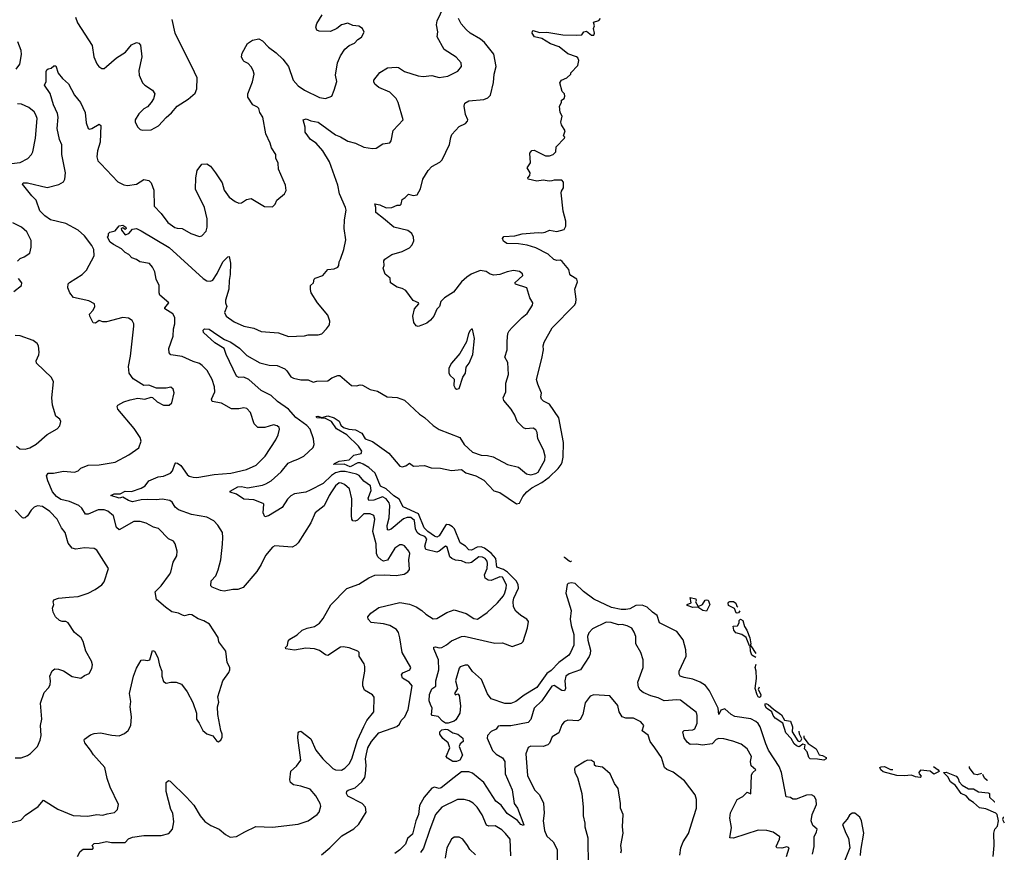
# Model space of a CAD drawing. Extents: x 2087054 to 2277909, y 548907 to 753496.
# Tile 440 of 444: x 2218002 to 2225965, y 734739 to 741475. Entities that reach past the tile are written whole.
import ezdxf

# ---------------------------------------------------------------- set-up
doc = ezdxf.new("R2010")
doc.units = 0

msp = doc.modelspace()

# ---------------------------------------------------------------- linework, layer by layer
at = {"layer": '0CON20XD'}
for points in [[(2219210, 738355), (2219231.2, 738375), (2219251.2, 738455), (2219242.5, 738485), (2219225, 738502.5), (2219185, 738493.3), (2219107, 738493), (2219045, 738517.5), (2219005, 738516.7), (2218919.7, 738569.7), (2218886, 738615), (2218880.5, 738669.5), (2218897.3, 738752.7), (2218925.7, 738995), (2218924, 739015), (2218910, 739040), (2218880.3, 739060.3), (2218835, 739065.4), (2218705, 739030.6), (2218675, 739030), (2218645, 739040), (2218615, 739020), (2218595, 739022.5), (2218569.2, 739075), (2218566.2, 739093.8), (2218596.7, 739125), (2218610, 739155), (2218606.7, 739175), (2218560.5, 739200.5), (2218437.1, 739227.1), (2218406, 739265), (2218391.2, 739305), (2218395, 739336.7), (2218405, 739348.8), (2218507.9, 739412.1), (2218540.9, 739449.1), (2218602.9, 739565), (2218601.8, 739615), (2218585, 739648.6), (2218525, 739727.3), (2218475, 739771.8), (2218375, 739825.6), (2218250, 739855), (2218205, 739886.7), (2218165, 739929.2), (2218133.6, 740013.6), (2218098.7, 740048.7), (2218023.3, 740145), (2218030, 740155), (2218064.4, 740155.6), (2218225, 740118.2), (2218319.1, 740140.9), (2218355, 740162.2), (2218366.8, 740185), (2218372.5, 740235), (2218343.2, 740385), (2218341.7, 740461.7), (2218324.6, 740504.6), (2218303.8, 740595), (2218312.5, 740685), (2218308.2, 740715), (2218274.6, 740785), (2218248.5, 740878.5), (2218203.3, 740945), (2218216.2, 740975), (2218216.7, 741055), (2218221.7, 741068.3), (2218232, 741078), (2218255, 741083.8), (2218277.3, 741102.7), (2218295, 741102), (2218313.1, 741043.1), (2218348.4, 740998.4), (2218395.6, 740955), (2218443.7, 740863.7), (2218493.1, 740805), (2218530, 740725), (2218539.1, 740639.1), (2218554.2, 740594.2), (2218565, 740588.8), (2218585, 740594), (2218645, 740628.8), (2218658.6, 740618.6), (2218653.5, 740485), (2218630.9, 740415), (2218624.4, 740365), (2218633.6, 740333.6), (2218657.8, 740307.8), (2218795, 740164), (2218845, 740138), (2218874.2, 740134.2), (2218945, 740144), (2219005, 740181.2), (2219045, 740173.8), (2219064.2, 740154.2), (2219085.7, 740095), (2219089.2, 739965), (2219145, 739908), (2219200, 739835), (2219255, 739794.3), (2219275, 739787.1), (2219315.5, 739785.5), (2219386.1, 739746.1), (2219455, 739720), (2219475, 739726.7), (2219510, 739765), (2219518.8, 739795), (2219517.5, 739865), (2219495.7, 739955), (2219424.2, 740105), (2219426, 740195), (2219435.9, 740254.1), (2219473.9, 740306.1), (2219515, 740310), (2219545, 740290), (2219586.2, 740235), (2219638.8, 740155), (2219655, 740096.7), (2219695, 740040), (2219744.5, 740004.5), (2219775, 739990.6), (2219795, 739994.3), (2219835, 740019.2), (2219875, 740027.5), (2219982.3, 739962.3), (2220045, 739961.2), (2220068.3, 739981.7), (2220082.5, 740015), (2220143.3, 740065), (2220156.4, 740093.6), (2220152.5, 740135), (2220094, 740265), (2220092, 740315), (2220073.8, 740355), (2220073.8, 740385), (2220037.3, 740437.3), (2220027.5, 740475), (2219992.7, 740552.7), (2219967.1, 740685), (2219944, 740725), (2219935, 740756.7), (2219925, 740768), (2219887.3, 740787.3), (2219847.7, 740847.7), (2219847.5, 740875), (2219885, 740972.5), (2219897, 741033), (2219890.8, 741065), (2219873.3, 741093.3), (2219850.3, 741120.3), (2219815.8, 741135.8), (2219808, 741145), (2219796.2, 741175), (2219801.2, 741205), (2219845, 741281.2), (2219885, 741310), (2219935, 741321.2), (2219965, 741303.8), (2220015, 741252), (2220076.4, 741206.4), (2220129.2, 741155), (2220175.7, 741095.7), (2220214.5, 740984.5), (2220255, 740940), (2220305, 740905.8), (2220427.5, 740845), (2220475, 740837.5), (2220525, 740856.7), (2220545.8, 740904.2), (2220566, 740975), (2220556, 741025), (2220572.5, 741125), (2220595, 741183.3), (2220630, 741235), (2220665, 741266.7), (2220710, 741285), (2220736.7, 741315), (2220765.9, 741334.1), (2220788.8, 741375), (2220774, 741404), (2220745, 741422.5), (2220695, 741428), (2220655, 741446), (2220605, 741434), (2220567, 741403), (2220515, 741378), (2220422.3, 741382.3), (2220405, 741390), (2220396.2, 741415), (2220406, 741445), (2220447.5, 741515)], [(2219351.2, 735185), (2219409.1, 735119.1), (2219460, 735035), (2219499.1, 734989.1), (2219546.7, 734955), (2219616.2, 734925), (2219665, 734884.2), (2219705, 734862), (2219755, 734865.8), (2219821.2, 734905), (2219912.6, 734947.4), (2220045, 734942.5), (2220252.6, 734967.4), (2220335, 734993.1), (2220406.2, 735045), (2220423.3, 735065), (2220437.3, 735112.7), (2220432.9, 735135), (2220397.8, 735195), (2220349.8, 735249.8), (2220275, 735275.3), (2220215, 735283.6), (2220192.6, 735302.6), (2220186.9, 735325), (2220194.7, 735395.3), (2220239.4, 735435), (2220274.5, 735485.5), (2220251.2, 735665), (2220252.5, 735705), (2220260, 735715), (2220275, 735720), (2220356.2, 735656.2), (2220396.5, 735565), (2220452.9, 735495), (2220535, 735415.7), (2220556.6, 735406.6), (2220605, 735403.5), (2220630.8, 735419.2), (2220665.4, 735455), (2220686.8, 735495), (2220734.2, 735645), (2220783.7, 735756.3), (2220808.5, 735805), (2220865.5, 735875.5), (2220869.4, 735995), (2220855, 736012.9), (2220791.3, 736051.3), (2220777.5, 736085), (2220777.1, 736115), (2220794.1, 736204.1), (2220792.9, 736242.9), (2220788, 736265), (2220746.7, 736325), (2220746.2, 736355), (2220737.1, 736367.1), (2220665, 736393.3), (2220618.3, 736401.7), (2220595, 736398.1), (2220495, 736332), (2220475, 736337.5), (2220425, 736371.5), (2220385, 736384.5), (2220315, 736391.1), (2220225, 736375.6), (2220155, 736384), (2220152.5, 736395), (2220167.7, 736412.3), (2220173, 736447), (2220185.9, 736464.1), (2220245, 736497.1), (2220286.7, 736535), (2220326.6, 736553.4), (2220385, 736565.7), (2220425, 736591.9), (2220455, 736631.4), (2220518.1, 736741.9), (2220647, 736873), (2220745, 736909.2), (2220825, 736959.2), (2220875, 736980), (2220950, 736985), (2221045, 736978.6), (2221110.5, 736989.5), (2221141.7, 737008.3), (2221153.6, 737026.4), (2221149.1, 737105), (2221157.3, 737155), (2221148.1, 737175), (2221115, 737217.5), (2221095, 737227.1), (2221075, 737225.6), (2221035, 737198.6), (2220975, 737102.9), (2220945, 737094), (2220925, 737104.2), (2220899.3, 737129.3), (2220886.9, 737156.9), (2220885.3, 737235), (2220858.8, 737335), (2220872.8, 737432.8), (2220865, 737464), (2220836.1, 737476.1), (2220785, 737478.4), (2220734.4, 737425), (2220715, 737417.3), (2220695, 737419.5), (2220686.8, 737435), (2220684.2, 737464.2), (2220688.5, 737598.5), (2220668.9, 737678.9), (2220627.5, 737715), (2220605, 737726.4), (2220585, 737728.2), (2220555, 737704.4), (2220523.8, 737656.2), (2220503.2, 737625), (2220465, 737540.8), (2220391.9, 737485), (2220355, 737403.8), (2220255, 737242), (2220235, 737222.5), (2220205, 737208.1), (2220065, 737217.5), (2220045, 737207.5), (2219988.5, 737141.5), (2219953.3, 737066.7), (2219918.3, 737011.7), (2219809.1, 736880.9), (2219765, 736864), (2219725, 736864), (2219655, 736852.5), (2219625, 736856.2), (2219557.5, 736885), (2219547.5, 736895), (2219551.2, 736935), (2219588, 736975), (2219606.8, 737023.2), (2219627.8, 737105), (2219641.3, 737231.3), (2219645.6, 737285), (2219641.4, 737325), (2219604.6, 737384.6), (2219571.1, 737421.1), (2219515, 737450), (2219391.4, 737471.4), (2219285, 737508.9), (2219260.1, 737530.1), (2219235, 737572.9), (2219215, 737583.8), (2219155, 737594.7), (2219105, 737590), (2219035, 737593.3), (2218985, 737590.3), (2218915, 737575.3), (2218880.8, 737585), (2218835, 737612.5), (2218805, 737603.5), (2218737.5, 737625), (2218765, 737639.5), (2218815, 737639.5), (2218855, 737660.9), (2218905, 737659.1), (2218983.8, 737685), (2219016, 737705), (2219046.7, 737745), (2219122.8, 737777.2), (2219165, 737780.9), (2219220, 737805), (2219236.5, 737825), (2219255, 737880), (2219265, 737888.8), (2219277.1, 737887.1), (2219305, 737869.5), (2219355.8, 737795), (2219373, 737783), (2219404.6, 737774.6), (2219435, 737771.8), (2219575, 737796.2), (2219710, 737805), (2219835, 737835.5), (2219915, 737871.9), (2219987.8, 737945), (2220074.3, 738075), (2220092.9, 738115), (2220102.3, 738162.3), (2220100, 738175), (2220085, 738190), (2220053.6, 738196.4), (2219985, 738176.7), (2219927, 738177), (2219896.6, 738206.6), (2219867.2, 738297.2), (2219839.7, 738329.7), (2219815, 738334.2), (2219775, 738325.6), (2219715, 738327.3), (2219635, 738372.5), (2219557.3, 738387.3), (2219554.2, 738405), (2219578.9, 738465), (2219578.1, 738505), (2219558.5, 738565), (2219517.4, 738637.4), (2219478, 738678), (2219455, 738692.7), (2219405, 738709.1), (2219315, 738751.2), (2219225, 738764.3), (2219209.7, 738779.7), (2219208.9, 738815), (2219243.1, 738915), (2219244.6, 738974.6), (2219256.1, 739015), (2219257.5, 739065), (2219238.9, 739095), (2219174.2, 739135), (2219175.8, 739145), (2219208, 739185), (2219135.8, 739245.8), (2219129.2, 739265), (2219130.6, 739325), (2219105.7, 739375), (2219093.6, 739435), (2219075, 739472.5), (2219052.7, 739502.7), (2218972.5, 739515), (2218947.5, 739535), (2218907.9, 739547.9), (2218885, 739575.6), (2218855, 739592.2), (2218825, 739621.4), (2218760, 739655), (2218734, 739675), (2218712.5, 739715), (2218720, 739725), (2218720, 739745), (2218730, 739755), (2218772.5, 739767.5), (2218805, 739806.2), (2218835, 739811.2), (2218861.2, 739795), (2218862.5, 739785), (2218855, 739777.5), (2218835, 739790), (2218823.3, 739785), (2218825, 739772.5), (2218855, 739734), (2218885, 739743.8), (2218915, 739780.8), (2218945, 739785.6), (2218985, 739767.8), (2219211.8, 739631.8), (2219485, 739381.1), (2219515, 739363.1), (2219545, 739358.6), (2219563.2, 739366.8), (2219599.8, 739420.2), (2219645, 739516.2), (2219685, 739556.7), (2219695, 739560), (2219707.5, 739505), (2219705, 739413.3), (2219695.4, 739365), (2219692.1, 739295), (2219666.8, 739205), (2219667.1, 739185), (2219677.8, 739155), (2219657.9, 739105), (2219672.5, 739075), (2219735, 739029.4), (2219815, 738995.6), (2219895, 738978.1), (2219955, 738953.1), (2220095, 738941.9), (2220175, 738911.9), (2220305, 738917.5), (2220335, 738926), (2220415, 738924.2), (2220445, 738934), (2220484, 738975), (2220506.7, 739005), (2220511.2, 739035), (2220493.8, 739085), (2220408.8, 739185), (2220360, 739265), (2220352.3, 739292.3), (2220353.3, 739325), (2220376.7, 739345), (2220383.3, 739375), (2220392.5, 739385), (2220453.6, 739406.4), (2220492.5, 739455), (2220545, 739460), (2220575, 739473.3), (2220583.3, 739485), (2220586, 739515), (2220595, 739536.7), (2220624, 739615), (2220638, 739695), (2220626.9, 739785), (2220628.1, 739855), (2220641.1, 739935), (2220637.5, 739955), (2220588.2, 740065), (2220575, 740136.7), (2220506.4, 740325), (2220453.1, 740415), (2220398.1, 740475), (2220353.6, 740505), (2220309.2, 740565), (2220309.2, 740605), (2220293.8, 740665), (2220318, 740672), (2220356.4, 740656.4), (2220415, 740644.4), (2220555, 740542.9), (2220595, 740526.7), (2220655, 740491.1), (2220717, 740477), (2220785, 740444.4), (2220855, 740431.4), (2220885, 740436), (2220939.5, 740470.5), (2220995, 740477.5), (2221006.4, 740493.6), (2221021.7, 740578.3), (2221102.5, 740665), (2221062, 740805), (2221045, 740836.2), (2220995, 740888), (2220905.9, 740925.9), (2220875, 740953.8), (2220865, 740972.5), (2220866.7, 740985), (2220915, 741048), (2220975, 741084.2), (2221045, 741091.9), (2221065, 741087.1), (2221115, 741056.7), (2221225, 741020.6), (2221265, 741015.6), (2221335, 741022.9), (2221395, 741008.1), (2221465, 741017.1), (2221545, 741059.2), (2221573.8, 741095), (2221571.2, 741125), (2221531.5, 741171.5), (2221435, 741233.8), (2221377.5, 741335), (2221384.3, 741375.7), (2221373.8, 741433.8), (2221378.3, 741465), (2221431.2, 741578.8)], [(2218453.8, 741495), (2218468.3, 741448.3), (2218588, 741265), (2218602, 741175), (2218625, 741117.5), (2218642.5, 741095), (2218665, 741080), (2218685, 741080), (2218704.2, 741095.8), (2218784.4, 741165.6), (2218856.8, 741213.2), (2218905, 741272.5), (2218945, 741291.2), (2218965.8, 741285.8), (2218977.7, 741267.7), (2218990, 741175), (2218965.7, 741065), (2218967.5, 741025), (2218993.8, 740965), (2219014.4, 740944.4), (2219075, 740903.8), (2219093.9, 740873.9), (2219084, 740835), (2219064.3, 740805.7), (2219035, 740770), (2219005.9, 740754.1), (2218965, 740712.5), (2218936.2, 740665), (2218936.7, 740645), (2218956.4, 740606.4), (2218976.4, 740586.4), (2218995, 740580), (2219065, 740583.3), (2219125, 740616.7), (2219185, 740683.3), (2219230, 740720), (2219275, 740774), (2219365, 740831.2), (2219419.5, 740880.5), (2219433.3, 740915), (2219436.1, 741003.9), (2219415, 741051.2), (2219258, 741365), (2219235.7, 741475)], [(2224413.6, 734723.6), (2224425.5, 734785), (2224425.5, 734864.5), (2224445.9, 734904.1), (2224450, 734925), (2224415.5, 734955.5), (2224403.8, 734995), (2224411.8, 735045), (2224445.5, 735125), (2224442.1, 735162.1), (2224429.3, 735189.3), (2224405, 735204), (2224365, 735200), (2224282.3, 735167.7), (2224255, 735170.3), (2224235, 735181.5), (2224199.1, 735189.1), (2224163.9, 735383.9), (2224142.9, 735432.9), (2224056.5, 735566.5), (2224036.5, 735616.5), (2223990, 735755), (2223975, 735780.6), (2223955, 735798.5), (2223915, 735818.2), (2223785, 735838.1), (2223756, 735855), (2223705, 735899.2), (2223671.1, 735888.9), (2223654.6, 735854.6), (2223649.5, 735905), (2223580, 736045), (2223547.2, 736087.2), (2223505, 736114.3), (2223445, 736139.4), (2223375, 736152.9), (2223343.8, 736165), (2223335, 736180), (2223334, 736205), (2223391.1, 736325), (2223387.8, 736377.8), (2223368.2, 736458.2), (2223315.6, 736525.6), (2223177.1, 736595), (2223156.1, 736655), (2223120.5, 736680.5), (2223075, 736723.4), (2223035, 736737.5), (2222985, 736735.8), (2222935, 736708.4), (2222905, 736702.2), (2222865, 736703.1), (2222788.4, 736718.4), (2222645, 736788.2), (2222560.2, 736850.2), (2222495, 736912.7), (2222465, 736918.2), (2222436.7, 736915), (2222429.2, 736905), (2222418.2, 736835), (2222461.1, 736695), (2222453.6, 736625), (2222460.4, 736575), (2222482, 736502), (2222484.1, 736415), (2222457.1, 736355), (2222441.6, 736335), (2222363.2, 736275), (2222299.5, 736210.5), (2222265, 736184.7), (2222237.9, 736147.9), (2222185, 736071.4), (2222080.7, 736009.3), (2222015, 735958.1), (2221975, 735942.2), (2221925, 735942.1), (2221815, 735980.5), (2221785, 736020.8), (2221736, 736136), (2221663, 736203), (2221633.8, 736245), (2221625, 736252.5), (2221605, 736252.5), (2221565, 736240.8), (2221555, 736230), (2221525.7, 736125), (2221542.5, 736065), (2221518.8, 736025), (2221525, 736013.3), (2221545, 736020), (2221556.7, 736006.7), (2221566.4, 735925), (2221561.9, 735865), (2221529.4, 735810.6), (2221515, 735799.2), (2221467.4, 735782.6), (2221445, 735782.9), (2221419.8, 735799.8), (2221386.4, 735836.4), (2221336.7, 735845), (2221331.5, 735855), (2221337.1, 735905), (2221324.2, 735934.2), (2221313.3, 735965), (2221315.4, 736015), (2221335, 736061.1), (2221367, 736083), (2221366.7, 736125), (2221390.9, 736215), (2221390, 736295), (2221350.6, 736385), (2221351.1, 736398.9), (2221365, 736402.5), (2221395, 736392), (2221415, 736396), (2221453.5, 736416.5), (2221495, 736449.2), (2221575, 736484.3), (2221595, 736486.7), (2221845, 736432.1), (2221905, 736434.4), (2221985, 736404.3), (2222058.6, 736431.4), (2222072.5, 736445), (2222108.5, 736555), (2222117.8, 736605), (2222103.9, 736623.9), (2222053.7, 736653.7), (2222015, 736689.2), (2221995.7, 736725), (2221992.1, 736767.9), (2221998.5, 736795), (2222036.2, 736875), (2222033.7, 736905), (2222016.2, 736936.2), (2221947.9, 737005), (2221915.7, 737025.7), (2221859.2, 737045), (2221851.7, 737115), (2221815, 737159.5), (2221759.9, 737199.9), (2221735, 737210), (2221701.3, 737208.7), (2221655, 737182), (2221635, 737187.1), (2221605.8, 737215.8), (2221562.7, 737242.7), (2221518.1, 737355), (2221502.9, 737372.9), (2221475, 737388.1), (2221455, 737390), (2221445, 737382.4), (2221395, 737299), (2221375, 737289.5), (2221355, 737297.3), (2221301.3, 737335), (2221272, 737365), (2221227.1, 737477.1), (2221103.9, 737533.9), (2221071.9, 737595), (2221027.6, 737622.4), (2220965, 737678.3), (2220920, 737700), (2220877, 737807), (2220825, 737853.3), (2220780.2, 737880.2), (2220755, 737890), (2220735, 737890), (2220675, 737856.6), (2220625, 737879.3), (2220540.8, 737875), (2220546.7, 737885), (2220585, 737902.7), (2220665, 737914.5), (2220705, 737952), (2220764, 737965), (2220767.9, 737985), (2220741.8, 738025), (2220647.8, 738115), (2220564.7, 738165), (2220524.4, 738225), (2220475, 738249.6), (2220405, 738252.9), (2220399.2, 738265), (2220413.1, 738266.9), (2220445, 738257.1), (2220495, 738270.7), (2220544.3, 738255), (2220585, 738227.1), (2220597.7, 738195), (2220620.6, 738175), (2220663.2, 738163.2), (2220717.7, 738157.7), (2220768.6, 738128.6), (2220796, 738085), (2220855, 738062.3), (2220987.4, 737967.4), (2221075, 737862), (2221095, 737856.7), (2221123.6, 737866.4), (2221155, 737886.7), (2221187, 737863), (2221275, 737867.5), (2221328.3, 737848.3), (2221405, 737847.5), (2221495, 737827.5), (2221575, 737836), (2221608.8, 737808.8), (2221690, 737785), (2221755, 737748.6), (2221835, 737663.8), (2221885, 737650.8), (2222019.4, 737559.4), (2222045, 737564.5), (2222071.4, 737618.6), (2222103.2, 737655), (2222143.5, 737686.5), (2222225, 737731.4), (2222285, 737773.3), (2222357.5, 737845), (2222379.5, 737875), (2222389.7, 737895), (2222397.1, 737935), (2222400.4, 738055), (2222362.9, 738255), (2222286.2, 738365), (2222239.1, 738389.1), (2222221.2, 738405), (2222216.7, 738425), (2222223, 738453), (2222191.2, 738525), (2222182, 738565), (2222225.6, 738735), (2222236.9, 738805), (2222234.1, 738835.9), (2222244, 738865), (2222307.5, 738982.5), (2222487.9, 739165), (2222500, 739185), (2222503.1, 739215), (2222491.4, 739295), (2222511.8, 739355), (2222507.7, 739375), (2222460, 739405), (2222452, 739415), (2222444, 739455), (2222389.9, 739519.9), (2222375, 739528.5), (2222345, 739526), (2222322.5, 739535), (2222276.8, 739576.8), (2222175, 739627.8), (2222105, 739651.5), (2222035, 739661.5), (2221942.5, 739665), (2221913.6, 739683.6), (2221907.5, 739705), (2221918.3, 739721.7), (2222005, 739726.2), (2222065, 739742), (2222195, 739753.3), (2222225, 739750), (2222250, 739755), (2222287, 739773), (2222345, 739761.2), (2222403.9, 739776.1), (2222418, 739805), (2222418, 739845), (2222395.8, 739925), (2222381.2, 740075), (2222382.3, 740087.7), (2222400, 740115), (2222399.3, 740159.3), (2222385, 740176.2), (2222325, 740177.1), (2222305, 740171.9), (2222285, 740167.8), (2222235, 740177.8), (2222185, 740168.5), (2222113.3, 740185), (2222111.2, 740195), (2222126.2, 740215), (2222131.2, 740235), (2222106.7, 740275), (2222132.1, 740317.9), (2222128.1, 740395), (2222143.4, 740416.6), (2222161.2, 740418.8), (2222255, 740373.8), (2222286.1, 740373.9), (2222315, 740383.3), (2222337.5, 740405), (2222340, 740445), (2222407.5, 740515), (2222410, 740525), (2222400, 740535), (2222412.5, 740575), (2222383, 740623), (2222377.5, 740645), (2222390, 740695), (2222373, 740723), (2222367.5, 740775), (2222382.5, 740805), (2222382.5, 740825), (2222405, 740837.5), (2222411.2, 740855), (2222407.5, 740875), (2222387.5, 740895), (2222371.2, 740965), (2222382.5, 740985), (2222426.1, 741003.9), (2222460, 741035), (2222460, 741045), (2222516.1, 741103.9), (2222523.8, 741145), (2222516, 741165), (2222505, 741173.8), (2222435, 741199.4), (2222364.7, 741254.7), (2222295, 741279.2), (2222225, 741323.1), (2222165, 741336), (2222146.7, 741365), (2222148.3, 741381.7), (2222155, 741386.7), (2222205, 741370), (2222264.3, 741374.3), (2222395, 741352.2), (2222505, 741350), (2222547, 741353), (2222565, 741376.7), (2222585, 741382.5), (2222625, 741350), (2222645, 741350), (2222650, 741365), (2222643, 741403), (2222650, 741425), (2222642.5, 741455), (2222685, 741467.5), (2222697.5, 741485)], [(2221975.7, 738325), (2221915.8, 738395), (2221910.6, 738415), (2221932.5, 738465), (2221934.4, 738535), (2221954.4, 738605), (2221950.3, 738700.3), (2221924.4, 738745), (2221944.4, 738805), (2221943.3, 738875), (2221950.5, 738935), (2221961.1, 738958.9), (2221984, 738985), (2222064.5, 739065.5), (2222105, 739096.7), (2222150, 739165), (2222152.5, 739185), (2222126.7, 739225), (2222103.8, 739305), (2222012.5, 739335), (2222006.7, 739345), (2222072, 739405), (2222069.1, 739419.1), (2222045, 739436.9), (2221994.7, 739445.3), (2221944.6, 739435.4), (2221885, 739413.1), (2221835, 739407.8), (2221805.5, 739415.5), (2221775, 739436.9), (2221725, 739445.5), (2221654, 739415), (2221618.3, 739391.7), (2221575, 739354.3), (2221508.7, 739271.3), (2221436.7, 739225), (2221407.5, 739195), (2221396.7, 739155), (2221376.2, 739133.8), (2221350, 739075), (2221325, 739043.3), (2221295, 739020), (2221255, 739003.3), (2221225, 738992.5), (2221207, 738997), (2221190, 739025), (2221180, 739075), (2221193.3, 739135), (2221230, 739175), (2221227.5, 739185), (2221183, 739203), (2221123.3, 739285), (2221095, 739301.2), (2221055, 739310), (2221000, 739345), (2220996.7, 739385), (2220956.4, 739416.4), (2220942.5, 739465), (2220950, 739485), (2220947.5, 739525), (2220953.6, 739536.4), (2221012.5, 739575), (2221095, 739600), (2221155, 739629.2), (2221175, 739653.3), (2221188, 739685), (2221187.5, 739715), (2221172, 739745), (2221140.2, 739770.2), (2221027, 739797), (2220945, 739866.9), (2220882, 739915), (2220882, 739955), (2220873.6, 739986.4), (2220915, 739978), (2220965, 739952.5), (2221010, 739955), (2221055, 739973.3), (2221080, 739975), (2221087, 739983), (2221095, 740020), (2221120, 740035), (2221145, 740063.3), (2221185, 740053.3), (2221215, 740056.7), (2221242.5, 740107.5), (2221260.9, 740185), (2221305, 740254), (2221335, 740287.5), (2221398.7, 740321.3), (2221418.6, 740341.4), (2221478.1, 740465), (2221487.2, 740522.8), (2221497.8, 740545), (2221555, 740609.4), (2221606.2, 740635), (2221623.8, 740655), (2221626.2, 740665), (2221607.7, 740707.7), (2221596.2, 740775), (2221601.7, 740798.3), (2221635, 740818), (2221755, 740828.6), (2221786.6, 740843.4), (2221808, 740865), (2221834.5, 740965.5), (2221839.5, 741035), (2221855.6, 741095), (2221835.4, 741195.4), (2221760.1, 741290.1), (2221727.7, 741317.7), (2221645.6, 741365.6), (2221611.8, 741395), (2221572.3, 741442.3), (2221549.4, 741485)], [(2217974.3, 741075), (2218003.3, 741115), (2218017.4, 741192.6), (2218013.3, 741225), (2217987.3, 741295)], [(2217795, 740294.4), (2218005, 740320), (2218067.5, 740352.5), (2218097.5, 740385), (2218107.1, 740405), (2218130, 740515), (2218141.9, 740675), (2218132.9, 740705), (2218118, 740728), (2218075, 740765.6), (2218045, 740776.9), (2218015, 740790.6), (2217985, 740793.3)], [(2217985, 739520), (2218005.9, 739544.1), (2218037.5, 739555), (2218082.5, 739585), (2218094, 739635), (2218095, 739687.5), (2218059.3, 739759.3), (2218016.6, 739796.6), (2217945, 739832)], [(2217953.8, 739275), (2218015.6, 739325), (2218020, 739345), (2217991.5, 739381.5)], [(2220441.7, 734718.3), (2220508.8, 734775), (2220606.6, 734873.4), (2220705, 734928.8), (2220744.4, 734965.6), (2220804.3, 735065), (2220798.8, 735105), (2220772.7, 735132.7), (2220655, 735193.1), (2220644.2, 735215), (2220647.1, 735232.9), (2220657.6, 735242.4), (2220715, 735259.4), (2220769.6, 735310.4), (2220791.8, 735345), (2220799.1, 735375), (2220803.8, 735445), (2220798.2, 735495), (2220805.6, 735535.6), (2220818.5, 735585), (2220845.6, 735635), (2220906.2, 735705), (2221015, 735744.5), (2221052.2, 735757.8), (2221074, 735775), (2221088, 735805), (2221117.1, 735835), (2221143.3, 735895), (2221174.4, 736085), (2221151.1, 736115), (2221097.8, 736147.8), (2221088.7, 736175), (2221100.2, 736189.8), (2221155.8, 736215), (2221165.7, 736235), (2221094.5, 736355), (2221075.4, 736475.4), (2221065, 736516.2), (2221050.2, 736540.2), (2220993.8, 736573.8), (2220945, 736587.3), (2220845, 736598), (2220818.8, 736625), (2220816.2, 736645), (2220841.2, 736675), (2220905, 736720), (2221075, 736760.5), (2221155, 736747.8), (2221208.8, 736725), (2221255, 736695.8), (2221285.5, 736665.5), (2221345, 736626.9), (2221375, 736629.4), (2221455, 736679.1), (2221515, 736700), (2221612, 736672), (2221675, 736629.5), (2221704.6, 736625.4), (2221781.1, 736678.9), (2221865, 736757.1), (2221915, 736814.3), (2221925, 736838), (2221936.6, 736875), (2221937.4, 736902.6), (2221906.5, 736965), (2221885, 736967.1), (2221815, 736937.9), (2221790, 736940), (2221767, 736957), (2221761.7, 736985), (2221781.9, 737035), (2221785.2, 737075), (2221781.4, 737095), (2221766.7, 737115), (2221745, 737127.8), (2221715, 737129.1), (2221655, 737083.9), (2221635, 737077.5), (2221610.9, 737080.9), (2221575, 737097.3), (2221525, 737101.1), (2221495.4, 737115.4), (2221480.3, 737130.3), (2221457.8, 737207.8), (2221445.8, 737215.8), (2221394.8, 737175.2), (2221375, 737167.2), (2221287.6, 737187.6), (2221278.9, 737215), (2221294.7, 737275), (2221277.1, 737295), (2221235, 737311.1), (2221216.9, 737326.9), (2221203.8, 737355), (2221195, 737423.6), (2221165, 737447), (2221135, 737447.4), (2221105, 737436.8), (2221005, 737352.9), (2220985, 737344.4), (2220977.1, 737347.1), (2220973.5, 737383.5), (2220988.6, 737445), (2220994.2, 737545), (2220990, 737565), (2220965, 737598.1), (2220935, 737614.3), (2220865, 737587.8), (2220824.4, 737585), (2220820.3, 737605), (2220844.7, 737665), (2220838.4, 737705), (2220785, 737741.2), (2220746.4, 737786.4), (2220725, 737799.3), (2220635, 737818.5), (2220595, 737819.9), (2220555, 737807.6), (2220523.7, 737786.3), (2220456.5, 737723.5), (2220351.7, 737668.3), (2220315, 737653.3), (2220225, 737637.7), (2220195, 737623.5), (2220166.5, 737595), (2220125, 737528.1), (2220015, 737460.8), (2219985, 737453.3), (2219969.5, 737485), (2219976.7, 737555), (2219970.7, 737560.7), (2219895, 737590), (2219815, 737597.2), (2219755, 737635.6), (2219705, 737653.3), (2219705, 737660), (2219765, 737695.4), (2219795, 737697.2), (2219845, 737688.2), (2219965, 737708.8), (2219991.4, 737718.6), (2220034.6, 737745.4), (2220115, 737815.7), (2220172.6, 737887.4), (2220206.9, 737903.1), (2220251.7, 737918.3), (2220299.2, 737945), (2220375.8, 738015), (2220383, 738037), (2220379.1, 738085), (2220350.9, 738160.9), (2220323, 738193), (2220235, 738256.6), (2220175, 738323.8), (2220085.8, 738385), (2220034.4, 738435), (2219955, 738476.2), (2219854.4, 738564.4), (2219815, 738582.5), (2219775, 738580), (2219755, 738590), (2219671.4, 738765), (2219655.8, 738815), (2219580.9, 738860.9), (2219487.1, 738945), (2219486, 738964), (2219495, 738973.3), (2219535, 738970), (2219605, 738922.2), (2219658.1, 738888.1), (2219709.5, 738865), (2219778.5, 738818.5), (2219838.9, 738758.9), (2219945, 738698.2), (2220018.7, 738678.7), (2220085, 738676.5), (2220145, 738650), (2220163, 738633), (2220194.2, 738585), (2220215, 738573.5), (2220275, 738561.9), (2220335, 738560), (2220375, 738541.2), (2220405, 738550), (2220495, 738552.5), (2220525, 738577.5), (2220573.9, 738596.1), (2220590, 738595), (2220685, 738516), (2220725, 738512.9), (2220755, 738520.8), (2220775, 738518), (2220835, 738482), (2220895, 738470), (2220974.3, 738424.3), (2221055, 738419.5), (2221115, 738397.3), (2221234.7, 738284.7), (2221276, 738256), (2221345, 738193.1), (2221395, 738160), (2221560, 738095), (2221597.3, 738037.3), (2221665, 737975.5), (2221735, 737952.2), (2221785, 737950), (2221829.7, 737939.7), (2221945.6, 737875.6), (2222035, 737855.7), (2222100.6, 737800.6), (2222135, 737793.1), (2222175, 737803.3), (2222194.5, 737815.5), (2222247.7, 737912.3), (2222252, 737945), (2222238.1, 737995), (2222191.4, 738085), (2222185.7, 738135), (2222175, 738156.7), (2222155, 738171.2), (2222095, 738163.8), (2222075, 738173.8), (2222025, 738223.3), (2222005.7, 738275), (2221975.7, 738325)], [(2221535, 738486.7), (2221555, 738492.5), (2221586.1, 738583.9), (2221607.8, 738615), (2221612.9, 738665), (2221635.8, 738695), (2221667.1, 738765), (2221680, 738895), (2221665, 738970), (2221655, 738970), (2221645, 738960), (2221632.5, 738935), (2221615, 738867.5), (2221561.2, 738775), (2221493.8, 738695), (2221473.3, 738655), (2221473, 738617), (2221479.3, 738599.3), (2221516.4, 738566.4), (2221512.5, 738515), (2221522.5, 738495), (2221535, 738486.7)], [(2217975, 738026), (2218002.7, 738002.7), (2218045, 738000.6), (2218085, 738012.5), (2218135, 738040.8), (2218225, 738118), (2218303.9, 738166.1), (2218325, 738190), (2218333.3, 738225), (2218325, 738242.5), (2218295, 738267.5), (2218267.5, 738355), (2218262.9, 738415), (2218276, 738545), (2218259.2, 738579.2), (2218138.8, 738695), (2218136.2, 738715), (2218157.3, 738762.7), (2218160, 738785), (2218153.3, 738835), (2218143.9, 738853.9), (2218109.5, 738879.5), (2218005, 738917.8), (2217965, 738921.1)], [(2217935, 734980), (2218011.7, 734998.3), (2218049.7, 735040.3), (2218151.4, 735108.6), (2218195, 735160), (2218309.4, 735089.4), (2218435, 735038.1), (2218552.6, 735032.6), (2218625, 735045.8), (2218675, 735039.2), (2218708.8, 735051.2), (2218769.7, 735060.3), (2218793.3, 735085), (2218800, 735125), (2218734.2, 735265), (2218710, 735335), (2218689.2, 735425), (2218597.6, 735527.6), (2218574.2, 735564.2), (2218528.8, 735625), (2218524, 735645), (2218526.2, 735655), (2218575, 735688.5), (2218605, 735700.9), (2218655, 735705.5), (2218746.6, 735686.6), (2218805, 735682.2), (2218850.3, 735699.7), (2218880, 735725), (2218899.2, 735765), (2218905.7, 735835.7), (2218895.6, 735915), (2218901.2, 735958.8), (2218890.6, 736025), (2218921.4, 736165), (2218945, 736227.5), (2218985, 736292.5), (2219003.8, 736296.2), (2219035, 736290), (2219054, 736296), (2219075, 736372.5), (2219092.5, 736365), (2219118.8, 736315), (2219132, 736252), (2219151.2, 736205), (2219150, 736165), (2219165, 736120), (2219185, 736107.5), (2219225, 736116.7), (2219265.8, 736115.8), (2219309.1, 736099.1), (2219356.6, 736036.6), (2219401.4, 735951.4), (2219431.2, 735865), (2219431.2, 735815), (2219454.2, 735784.2), (2219484, 735725), (2219515, 735698), (2219565, 735680), (2219595, 735637.5), (2219606.4, 735633.6), (2219627.5, 735645), (2219639.3, 735670.7), (2219640, 735695), (2219628, 735725), (2219604.3, 735855), (2219601.4, 735915), (2219611.4, 735955), (2219604.4, 735995.6), (2219644.6, 736125.4), (2219693.8, 736195), (2219700, 736215), (2219701.2, 736235), (2219680.8, 736275), (2219668.6, 736365), (2219613, 736443), (2219605.6, 736475.6), (2219535.6, 736585.6), (2219491.7, 736611.7), (2219445, 736626.7), (2219395, 736660), (2219375, 736662), (2219335, 736652.9), (2219317.6, 736657.6), (2219285, 736672.9), (2219233.2, 736683.2), (2219181.7, 736721.7), (2219108, 736785), (2219096.7, 736845), (2219146.2, 736895), (2219213.8, 736986.2), (2219223.3, 737005), (2219242.7, 737087.3), (2219272.3, 737137.7), (2219274, 737175), (2219258.8, 737235), (2219246.7, 737255), (2219205, 737274), (2219125, 737358), (2219085, 737368.8), (2219025, 737402), (2218975.5, 737415.5), (2218925, 737414.3), (2218805, 737347.5), (2218785, 737366.7), (2218761.1, 737461.1), (2218715, 737500), (2218685, 737510), (2218635, 737510.8), (2218555, 737475.5), (2218535, 737474.3), (2218503.7, 737523.6), (2218479.5, 737545), (2218405, 737576.2), (2218333.5, 737593.5), (2218298.1, 737618.1), (2218268.2, 737655), (2218229.2, 737745), (2218218.8, 737785), (2218233.1, 737806.9), (2218276.1, 737806.1), (2218355, 737821.2), (2218445, 737814), (2218475, 737826.2), (2218495, 737845.8), (2218555, 737870), (2218645, 737874.5), (2218775, 737895.7), (2218885, 737954), (2218965, 738012.5), (2218983.8, 738065), (2218976.2, 738095), (2218928.3, 738168.3), (2218796.2, 738325), (2218791.2, 738345), (2218796.7, 738355), (2218845, 738384.2), (2218895, 738400.8), (2218956.4, 738413.6), (2219015, 738403.8), (2219065, 738420), (2219075, 738417.5), (2219113, 738383), (2219165, 738356.7), (2219210, 738355)], [(2217965, 735503.3), (2218013.6, 735503.6), (2218065, 735522), (2218090.3, 735539.7), (2218146.2, 735595), (2218166, 735645), (2218174, 735685), (2218170.8, 735765), (2218180.8, 735815), (2218168.6, 735945), (2218198.8, 736031.2), (2218235, 736068.8), (2218247.1, 736095), (2218250.8, 736125), (2218246.2, 736165), (2218264.2, 736205.8), (2218285, 736223.3), (2218315, 736221.2), (2218357, 736207), (2218425, 736161.2), (2218495, 736147.5), (2218525, 736170), (2218562.5, 736185), (2218586, 736225), (2218590, 736255), (2218582.5, 736285), (2218536.2, 736365), (2218516, 736445), (2218498, 736475), (2218445, 736516.2), (2218393.3, 736595), (2218375.7, 736605.7), (2218345, 736605.6), (2218324.6, 736614.6), (2218290, 736645), (2218271.7, 736681.7), (2218266, 736715), (2218278.8, 736745), (2218273.3, 736765), (2218278.3, 736781.7), (2218315.7, 736794.3), (2218402.5, 736802.5), (2218475, 736809.2), (2218555, 736834.2), (2218613.3, 736865), (2218665, 736903.3), (2218684.2, 736925.8), (2218720.8, 737035), (2218625, 737183.8), (2218605, 737198), (2218525, 737202.9), (2218455, 737190.5), (2218425, 737200), (2218395, 737241.2), (2218368.1, 737325), (2218340, 737365), (2218304.4, 737435), (2218245, 737496.5), (2218185, 737537.8), (2218145, 737541.1), (2218119.8, 737530.2), (2218095, 737507.5), (2218065, 737461.4), (2218045.4, 737444.6), (2218032.6, 737442.6), (2218024.2, 737445), (2217965, 737507.8)], [(2222464.3, 737094.7), (2222455, 737090), (2222445, 737093.3), (2222407.5, 737125), (2222408, 737129.2)], [(2223555, 736688.6), (2223526.2, 736695), (2223485, 736722.5), (2223445, 736720.6), (2223400, 736735), (2223400, 736745), (2223431.7, 736758.3), (2223425, 736800), (2223469.3, 736789.3), (2223472.5, 736775), (2223467.5, 736765), (2223488.3, 736728.3), (2223522.5, 736745), (2223545, 736777.5), (2223555, 736782.5), (2223569.3, 736779.3), (2223582.5, 736745), (2223555, 736688.6)], [(2223825.1, 736692.2), (2223815, 736676.2), (2223805, 736673.3), (2223795, 736677.5), (2223782.5, 736712.5), (2223734, 736735), (2223730, 736755), (2223735, 736763.3), (2223745, 736768.8), (2223775, 736766.7), (2223792.8, 736755.1), (2223801.2, 736731.2), (2223808.4, 736724.8)], [(2224202.9, 734705), (2224223.3, 734775), (2224205, 734784), (2224165, 734773.8), (2224125.6, 734775.6), (2224120.6, 734785), (2224147.5, 734845), (2224149.2, 734865), (2224095, 734901.8), (2224045.3, 734915.3), (2223975, 734916.9), (2223774.2, 734854.2), (2223743.8, 734855), (2223758.7, 734938.7), (2223744.3, 735015), (2223751.3, 735058.7), (2223805, 735166), (2223850.3, 735189.7), (2223885, 735226.7), (2223915, 735212.5), (2223920.4, 735365), (2223930, 735385), (2223953.8, 735405), (2223917.4, 735437.4), (2223913.1, 735475), (2223920, 735515), (2223885, 735575.8), (2223836.2, 735615), (2223768.5, 735638.5), (2223696.6, 735656.6), (2223655, 735660.5), (2223635, 735651.9), (2223602.6, 735617.4), (2223525, 735606.9), (2223475.2, 735615.2), (2223425, 735612.4), (2223399.9, 735629.9), (2223376.4, 735665), (2223363.4, 735715), (2223375, 735725.5), (2223445, 735728.7), (2223460.8, 735739.2), (2223481.1, 735785), (2223481.4, 735845), (2223475, 735870), (2223345, 735970), (2223315, 735973.1), (2223215, 735965.6), (2223165, 735988.9), (2223105, 736004.5), (2223045, 736031.5), (2223020.8, 736050.8), (2223006.5, 736075), (2223000.5, 736115), (2223044, 736235), (2223044, 736295), (2223023.8, 736355), (2222985.6, 736425), (2222984.5, 736484.5), (2222971.2, 736518.8), (2222951.7, 736551.7), (2222915, 736572.2), (2222875, 736581.2), (2222845, 736580.4), (2222785, 736599.1), (2222745, 736600), (2222635, 736545.7), (2222605, 736515.6), (2222594.2, 736485), (2222595.9, 736455), (2222616.7, 736375), (2222616.1, 736345), (2222607.9, 736322.1), (2222535.8, 736215), (2222445, 736183.5), (2222419.4, 736165), (2222411, 736125), (2222414.6, 736065), (2222408.8, 736045), (2222385, 736047.9), (2222325, 736089.1), (2222305, 736083.3), (2222224.4, 735965), (2222163.6, 735906.4), (2222135, 735813.3), (2222115, 735789.5), (2221975, 735760.9), (2221888.3, 735761.7), (2221871.4, 735758.6), (2221853.8, 735735), (2221813.6, 735716.4), (2221785.6, 735685), (2221783.4, 735663.4), (2221825, 735563.3), (2221855, 735533.5), (2221905, 735502.2), (2221925.5, 735475), (2221927.5, 735375), (2221985.5, 735245), (2222001.4, 735135), (2222026.4, 735096.4), (2222079.2, 734960.8), (2222075, 734956.7), (2222055, 734964.4), (2222026.9, 734996.9), (2221945, 735053.1), (2221895, 735120.6), (2221853.1, 735153.1), (2221755, 735303.3), (2221665, 735378.1), (2221635, 735391.1), (2221575, 735390.5), (2221515, 735344.7), (2221410.3, 735259.7), (2221395, 735255.9), (2221355, 735265.2), (2221335, 735256.8), (2221273.1, 735185), (2221235, 735118.8), (2221226.8, 735045), (2221204.6, 734995), (2221177.9, 734885), (2221138.9, 734851.1), (2221121.9, 734805), (2221075, 734758.6), (2221035, 734730)], [(2223910, 736410), (2223905, 736410), (2223876.8, 736476.8), (2223840.9, 736500.9), (2223793.3, 736515), (2223776, 736535), (2223771.2, 736568.8), (2223807.7, 736572.3), (2223820, 736595), (2223820, 736615), (2223830, 736625), (2223848.8, 736615), (2223863.8, 736565), (2223882.9, 736535), (2223906.9, 736475), (2223913.6, 736426.4), (2223910, 736410)], [(2223954.7, 736316.1), (2223922.9, 736335), (2223912.9, 736365), (2223910, 736410), (2223915, 736410), (2223953.9, 736346.3)], [(2223981.3, 736074.1), (2223973.3, 736055), (2223996.2, 736016.2), (2223993.3, 735996.7), (2223985, 735992), (2223975, 735996.2), (2223965, 736013.3), (2223950.8, 736065), (2223959.2, 736145), (2223956.7, 736205), (2223949.4, 736235), (2223956.5, 736260.1)], [(2223339.2, 734715), (2223348.9, 734775), (2223367.1, 734825), (2223409.7, 734890.3), (2223455, 735027.5), (2223474.2, 735095), (2223476, 735166), (2223463.3, 735205), (2223378.3, 735318.3), (2223286.1, 735386.1), (2223235, 735410), (2223216.7, 735425), (2223191.4, 735505), (2223138, 735585), (2223101.2, 735635), (2223085.5, 735685.5), (2223035, 735721.2), (2223048.1, 735765), (2223025, 735794.3), (2222965, 735822.9), (2222905, 735824.3), (2222875, 735836), (2222851.1, 735875), (2222837.8, 735927.8), (2222775, 736006), (2222645, 736014.3), (2222615, 736001.2), (2222575, 735948.8), (2222555.5, 735855), (2222535, 735812.5), (2222515, 735803.1), (2222435, 735808.6), (2222405, 735795.8), (2222385, 735770), (2222360.8, 735705), (2222307.5, 735672.5), (2222287.3, 735622.7), (2222272.6, 735607.4), (2222235, 735595.6), (2222135, 735597.1), (2222115, 735586.2), (2222094.4, 735535), (2222109.2, 735360.8), (2222164.5, 735244.5), (2222204.5, 735204.5), (2222237.7, 735137.7), (2222244.5, 735055), (2222234.5, 734995), (2222246.7, 734916.7), (2222265, 734870.8), (2222315, 734823.8), (2222347.3, 734762.7), (2222349.4, 734675)], [(2224343.3, 735680), (2224342.5, 735665), (2224378.6, 735618.6), (2224442.5, 735575), (2224466.7, 735526.7), (2224495, 735522), (2224523.3, 735505), (2224523.8, 735495), (2224505, 735483.8), (2224455, 735493.5), (2224395, 735495.7), (2224384.5, 735505), (2224370.7, 735550.7), (2224348, 735575), (2224355, 735607.5), (2224335, 735613.3), (2224305, 735592.9), (2224285, 735600), (2224265, 735617.1), (2224240.7, 735660.7), (2224197.8, 735705), (2224173.3, 735785), (2224111.9, 735825), (2224095.7, 735845), (2224084.5, 735874.5), (2224041.1, 735905), (2224030, 735925), (2224030, 735940), (2224037, 735943), (2224055, 735935.6), (2224096.8, 735896.8), (2224162, 735852), (2224187.7, 735807.7), (2224234.4, 735800.1), (2224250.8, 735755), (2224249.2, 735715), (2224295, 735640), (2224305, 735636.2), (2224319.2, 735640.8), (2224327, 735657), (2224309.2, 735695), (2224304.4, 735719.5)], [(2221535, 735473.3), (2221504, 735474), (2221461.2, 735501.2), (2221450, 735515), (2221480, 735585), (2221465.8, 735625), (2221425, 735660.8), (2221399.4, 735695), (2221398.9, 735715), (2221415, 735730.5), (2221445, 735736.2), (2221465, 735731.2), (2221505, 735705.8), (2221545, 735695.8), (2221585, 735663.3), (2221588, 735635), (2221562.7, 735617.3), (2221557.1, 735595), (2221583.6, 735525), (2221561.1, 735485), (2221535, 735473.3)], [(2222862.5, 734735), (2222867.5, 734755), (2222862.5, 734795), (2222883.3, 734895), (2222876.7, 734945), (2222883.3, 735045), (2222860, 735095), (2222860, 735135), (2222842.5, 735255), (2222812.5, 735295), (2222777.5, 735375), (2222715, 735427.5), (2222660, 735435), (2222650, 735445), (2222650, 735465), (2222625, 735482.5), (2222595, 735483.3), (2222572.5, 735475), (2222493.3, 735425), (2222487.5, 735415), (2222492.5, 735385), (2222512.5, 735345), (2222546.7, 735215), (2222558, 735105), (2222558, 735035), (2222571.2, 734975), (2222571.2, 734945), (2222595.8, 734855.8), (2222600, 734625)], [(2225390.9, 735433.8), (2225430, 735405), (2225437.7, 735392.3), (2225395, 735371.4), (2225365, 735394.5), (2225287.7, 735402.3), (2225274.5, 735384.5), (2225275, 735373.8), (2225293.3, 735355), (2225285, 735344.4), (2225245, 735348.8), (2225212.9, 735362.9), (2225155, 735356.6), (2225095, 735360.8), (2224985, 735390.8), (2224967.1, 735405), (2224958.1, 735425), (2224968.5, 735431.5), (2224995.3, 735432.1), (2225001.2, 735429.4), (2225045, 735409.5), (2225062.1, 735407.8)], [(2225873.5, 734705), (2225882.2, 734795), (2225881.1, 734895), (2225889.2, 734925), (2225908.3, 734951.7), (2225918.1, 734995), (2225905.6, 735045), (2225896.2, 735056.2), (2225815, 735090), (2225765, 735097.5), (2225715, 735143.3), (2225685, 735162), (2225655, 735196.2), (2225615, 735216), (2225570.3, 735280.3), (2225530.4, 735310.4), (2225508.8, 735348.8), (2225472.5, 735385), (2225495, 735388), (2225575.9, 735355.9), (2225592.5, 735335), (2225598.9, 735308.9), (2225622.7, 735282.7), (2225675, 735252.2), (2225715, 735252.5), (2225755, 735227.5), (2225835, 735221.2), (2225843.8, 735213.8), (2225844.3, 735185), (2225885, 735148), (2225887.7, 735147.8)], [(2225781.3, 735376.4), (2225745, 735366), (2225722.1, 735372.1), (2225683, 735423), (2225683, 735432.5)], [(2218468.8, 734705), (2218490.8, 734745), (2218515.8, 734764.2), (2218590, 734765), (2218597.5, 734775), (2218587.5, 734795), (2218605, 734811.2), (2218645, 734812), (2218705, 734825.8), (2218745, 734818.8), (2218855, 734818.8), (2218882.7, 734847.3), (2218915, 734862), (2219004.6, 734875.4), (2219145, 734875.5), (2219208.8, 734891.2), (2219236.9, 734925), (2219249.5, 734985), (2219239.5, 735055), (2219224.4, 735085), (2219185, 735230), (2219187.5, 735305), (2219205, 735320), (2219217.5, 735315), (2219351.2, 735185)], [(2225829.4, 735323.2), (2225825, 735320), (2225805, 735340), (2225789.9, 735368.2)], [(2221975, 734710), (2221968.5, 734845), (2221931.7, 734891.7), (2221899.7, 734919.7), (2221845.9, 734954.1), (2221795, 734950), (2221777.9, 734957.9), (2221742.6, 735042.6), (2221700.5, 735105), (2221667.9, 735137.9), (2221636.2, 735155), (2221595, 735167.5), (2221542.4, 735167.6), (2221416.2, 735103.8), (2221365, 735044), (2221317.3, 734922.7), (2221268, 734772), (2221243.1, 734736.9)], [(2224802.3, 734712.3), (2224804, 734755), (2224829.4, 734895), (2224810, 734995), (2224795, 735024), (2224755, 735055.8), (2224735, 735056), (2224711.7, 735038.3), (2224695, 735007.5), (2224656.7, 734965), (2224684, 734895), (2224704.2, 734854.2), (2224714, 734775), (2224665.5, 734655)], [(2225960.8, 735021.9), (2225955, 735020), (2225950.8, 735005), (2225964.6, 734978.4)], [(2221687.9, 734717.9), (2221640.9, 734760.9), (2221624.4, 734794.4), (2221585, 734846.2), (2221555, 734862), (2221515, 734862), (2221492.5, 734845), (2221455.6, 734775), (2221442.1, 734692.1)]]:
    msp.add_lwpolyline(points, dxfattribs=at)

doc.saveas('drawing.dxf')
